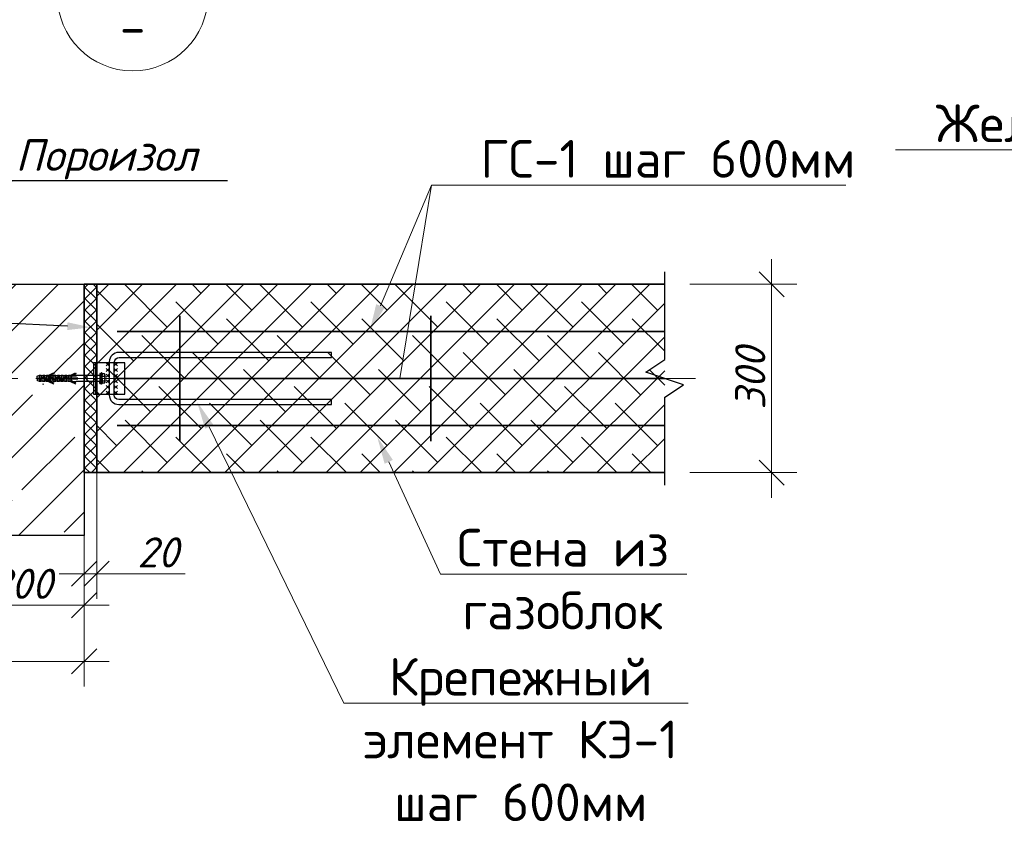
# Model space of a CAD drawing. Header units: millimetres. Extents: x 363306 to 7757304, y 1022887 to 1207196.
# Tile 264 of 656: x 1246856 to 1254702, y 1065422 to 1071903. Entities that reach past the tile are written whole.
import ezdxf
from ezdxf import colors
from ezdxf.entities.mleader import LeaderData, LeaderLine
from ezdxf.enums import TextEntityAlignment as Align
from ezdxf.math import Vec2, Vec3

# ---------------------------------------------------------------- set-up
doc = ezdxf.new("R2010")
doc.units = ezdxf.units.MM
doc.linetypes.add('ACAD_ISO10W100', pattern=[18, 12, -3, 0, -3])
for name, color, linetype, lineweight in [('.', 7, 'Continuous', 15), ('gazabulok 300', 32, 'Continuous', 30), ('Линия ОС', 22, 'ACAD_ISO10W100', 9)]:
    doc.layers.add(name, color=color, linetype=linetype, lineweight=lineweight)
for name, color, linetype in [('0 @ 100', 7, 'Continuous'), ('kcd_tx', 7, 'Continuous'), ('shtrixovka', 7, 'Continuous'), ('Штрих', 7, 'Continuous')]:
    doc.layers.add(name, color=color, linetype=linetype)
doc.styles.add('iso', font='isocpeur.TTF')
doc.styles.add('ISOCPEUR', font='isocpeur.TTF')
doc.styles.get("Standard").update_dxf_attribs({"font": 'isocpeui.ttf'})
doc.styles.add('ГОСТ 2.304', font='isocpeui.ttf')
doc.dimstyles.new('Санжар', dxfattribs={"dimtxt": 240, "dimasz": 200, "dimexe": 200, "dimexo": 200, "dimgap": 50, "dimtad": 1, "dimdec": 0, "dimtxsty": 'Standard', "dimblk": 'OBLIQUE', "dimcen": 2.5, "dimdle": 200, "dimclrd": 152, "dimclre": 152, "dimclrt": 152, "dimadec": 0, "dimazin": 0, "dimtfac": 1, "dimtdec": 0, "dimtmove": 0, "dimatfit": 3, "dimldrblk": 'OBLIQUE', "dimfxl": 0, "dimlwd": 0, "dimlwe": 0, "dimarcsym": 0})
pattern_1 = [(45, (205082.44, -764222.497), (-44.9012806, 44.9012806), []), (135, (205082.44, -764222.497), (-44.9012806, -44.9012806), [])]

# ---------------------------------------------------------------- blocks, each defined once
blk = doc.blocks.new('5454')
at = {"color": 1, "linetype": 'Continuous'}
for p, q in [((49287.6, 10309.1), (49291.6, 10310.6)), ((49291.6, 10306.1), (49291.6, 10310.6)), ((49291.6, 10310.6), (49294.2, 10310.6)), ((49294.2, 10310.6), (49294.2, 10306.1)), ((49294.2, 10310.6), (49294.3, 10310)), ((49296.3, 10310), (49294.3, 10310)), ((49295.9, 10310), (49297.4, 10310.6)), ((49297.4, 10310.6), (49297.4, 10307.2)), ((49297.4, 10310.6), (49300, 10310.6)), ((49300, 10307.2), (49300, 10310.6)), ((49300, 10310.6), (49300.1, 10310)), ((49302.1, 10310), (49300.1, 10310)), ((49301.7, 10310), (49303.2, 10310.6)), ((49303.2, 10305), (49303.2, 10310.6)), ((49303.2, 10310.6), (49305.8, 10310.6)), ((49304.4, 10309.9), (49314, 10314.4)), ((49304.4, 10309.9), (49305.8, 10309.9)), ((49314.5, 10313.2), (49305.8, 10309.2)), ((49305.8, 10308.8), (49305.8, 10309.9)), ((49308.7, 10309.2), (49309.5, 10310.6)), ((49309.5, 10310.6), (49311.6, 10310.6)), ((49311.6, 10310.6), (49311.7, 10309.4)), ((49311.7, 10309.4), (49314.8, 10310.6)), ((49314, 10314.4), (49314.5, 10313.2)), ((49314.8, 10310.6), (49315.3, 10310.6)), ((49315.3, 10310.6), (49315.3, 10309.2)), ((49315.3, 10310.6), (49317.4, 10310.6)), ((49317.4, 10305), (49317.4, 10310.6)), ((49317.4, 10310.6), (49317.5, 10310)), ((49319.5, 10310), (49317.5, 10310)), ((49319.1, 10310), (49320.6, 10310.6)), ((49320.6, 10310.6), (49320.6, 10307.2)), ((49320.6, 10310.6), (49323.2, 10310.6)), ((49323.2, 10307.2), (49323.2, 10310.6)), ((49323.2, 10310.6), (49323.3, 10310)), ((49325.3, 10310), (49323.3, 10310)), ((49324.9, 10310), (49326.4, 10310.6)), ((49326.4, 10305), (49326.4, 10310.6)), ((49326.4, 10310.6), (49329, 10310.6)), ((49329, 10307.6), (49329, 10310.6)), ((49329, 10310.6), (49329.1, 10310)), ((49331.1, 10310), (49329.1, 10310)), ((49330.7, 10310), (49332.2, 10310.6)), ((49332.2, 10310.6), (49332.2, 10307.2)), ((49332.2, 10310.6), (49334.8, 10310.6)), ((49334.8, 10310.6), (49334.8, 10307.6)), ((49334.8, 10310.6), (49334.9, 10310)), ((49336.9, 10310), (49334.9, 10310)), ((49336.5, 10310), (49338, 10310.6)), ((49338, 10306.2), (49338, 10310.6)), ((49338, 10310.6), (49340.6, 10310.6)), ((49339.2, 10309.9), (49348.8, 10314.4)), ((49339.2, 10309.9), (49340.6, 10309.9)), ((49349.3, 10313.2), (49340.6, 10309.2)), ((49340.6, 10309.9), (49340.6, 10308.8)), ((49343.5, 10309.2), (49344.3, 10310.6)), ((49344.3, 10310.6), (49350.1, 10310.6)), ((49348.8, 10314.4), (49349.3, 10313.2)), ((49350.1, 10310.6), (49386.9, 10310.6)), ((49350.1, 10310.6), (49350.1, 10309.2)), ((49367.6, 10300.6), (49367.6, 10310.6)), ((49387.8, 10313.4), (49387.6, 10311.5)), ((49387.6, 10311.5), (49387.6, 10299.7)), ((49388, 10313.6), (49389.8, 10313.6)), ((49389.8, 10310.6), (49389.8, 10313.9)), ((49389.8, 10297.6), (49389.8, 10313.6)), ((49389.8, 10310.6), (49389.8, 10300.6)), ((49390.3, 10314.4), (49390.7, 10314.4)), ((49390.7, 10314.4), (49390.3, 10314.4)), ((49391.2, 10309.1), (49391.2, 10313.9)), ((49391.2, 10313.6), (49391.2, 10313.9)), ((49391.2, 10313.1), (49391.2, 10310.6)), ((49395.2, 10313.1), (49391.7, 10313.1)), ((49395.7, 10311.5), (49395.7, 10299.7)), ((49287.1, 10306.1), (49294.3, 10306.1)), ((49287.1, 10305), (49287.1, 10306.1)), ((49287.1, 10305), (49295.4, 10305)), ((49287.6, 10306.1), (49287.6, 10309.1)), ((49287.6, 10305), (49287.6, 10302.1)), ((49291.6, 10300.6), (49287.6, 10302.1)), ((49291.6, 10305), (49291.6, 10300.6)), ((49294.2, 10300.6), (49291.6, 10300.6)), ((49294.2, 10300.6), (49294.2, 10305)), ((49294.3, 10301.2), (49294.2, 10300.6)), ((49294.3, 10306.1), (49294.3, 10309.2)), ((49294.3, 10307.2), (49301.2, 10307.2)), ((49294.3, 10302), (49294.3, 10305)), ((49294.3, 10302), (49294.3, 10301.2)), ((49296.3, 10301.2), (49294.3, 10301.2)), ((49295.4, 10306.1), (49300.1, 10306.1)), ((49295.4, 10305), (49295.4, 10306.1)), ((49297.4, 10300.6), (49295.9, 10301.2)), ((49297.4, 10300.6), (49297.4, 10306.1)), ((49300, 10300.6), (49297.4, 10300.6)), ((49300, 10306.1), (49300, 10300.6)), ((49300.1, 10301.2), (49300, 10300.6)), ((49300.1, 10307.2), (49300.1, 10309.2)), ((49300.1, 10302), (49300.1, 10306.1)), ((49300.1, 10303.9), (49307, 10303.9)), ((49300.1, 10302), (49300.1, 10301.2)), ((49302.1, 10301.2), (49300.1, 10301.2)), ((49301.2, 10305), (49301.2, 10307.2)), ((49301.2, 10305), (49305.9, 10305)), ((49303.2, 10300.6), (49301.7, 10301.2)), ((49303.2, 10303.9), (49303.2, 10300.6)), ((49305.8, 10300.6), (49303.2, 10300.6)), ((49305.8, 10305), (49305.8, 10308.8)), ((49305.8, 10308.8), (49305.9, 10308.8)), ((49305.8, 10302.4), (49305.8, 10303.9)), ((49305.9, 10302.4), (49305.8, 10302.4)), ((49305.8, 10300.6), (49305.8, 10302.4)), ((49314.5, 10298), (49305.8, 10302)), ((49305.8, 10300.6), (49314, 10296.8)), ((49305.9, 10308.8), (49308.4, 10308.8)), ((49305.9, 10305), (49305.9, 10308.8)), ((49305.9, 10307.2), (49312.8, 10307.2)), ((49305.9, 10302.4), (49305.9, 10303.9)), ((49308.4, 10302.4), (49305.9, 10302.4)), ((49307, 10306.1), (49311.7, 10306.1)), ((49307, 10303.9), (49307, 10306.1)), ((49308.4, 10308.8), (49308.7, 10309.2)), ((49309, 10301.4), (49308.4, 10302.4)), ((49309, 10309.2), (49308.7, 10309.2)), ((49309, 10307.2), (49309, 10309.2)), ((49311.6, 10309.2), (49309, 10309.2)), ((49309, 10301.4), (49309, 10306.1)), ((49309.5, 10300.6), (49309, 10301.4)), ((49309.5, 10300.6), (49311.6, 10300.6)), ((49311.7, 10309.2), (49311.6, 10309.2)), ((49311.6, 10307.2), (49311.6, 10309.2)), ((49311.6, 10300.6), (49311.6, 10306.1)), ((49311.6, 10300.6), (49311.7, 10301.8)), ((49311.7, 10307.2), (49311.7, 10309.2)), ((49314.8, 10309.2), (49311.7, 10309.2)), ((49311.7, 10301.8), (49311.7, 10306.1)), ((49311.7, 10303.9), (49318.6, 10303.9)), ((49311.7, 10301.8), (49314.8, 10300.6)), ((49312.8, 10305), (49312.8, 10307.2)), ((49312.8, 10305), (49317.5, 10305)), ((49314, 10296.8), (49314.5, 10298)), ((49314.8, 10305), (49314.8, 10309.2)), ((49315.3, 10309.2), (49314.8, 10309.2)), ((49314.8, 10300.6), (49314.8, 10303.9)), ((49314.8, 10300.6), (49315.3, 10300.6)), ((49317.4, 10300.6), (49315.3, 10300.6)), ((49317.4, 10303.9), (49317.4, 10300.6)), ((49317.5, 10301.2), (49317.4, 10300.6)), ((49317.5, 10305), (49317.5, 10309.2)), ((49317.5, 10307.2), (49324.4, 10307.2)), ((49317.5, 10302), (49317.5, 10303.9)), ((49317.5, 10301.2), (49317.5, 10302)), ((49319.5, 10301.2), (49317.5, 10301.2)), ((49318.6, 10306.1), (49323.3, 10306.1)), ((49318.6, 10303.9), (49318.6, 10306.1)), ((49320.6, 10300.6), (49319.1, 10301.2)), ((49320.6, 10300.6), (49320.6, 10306.1)), ((49323.2, 10300.6), (49320.6, 10300.6)), ((49323.2, 10306.1), (49323.2, 10300.6)), ((49323.3, 10301.2), (49323.2, 10300.6)), ((49323.3, 10307.2), (49323.3, 10309.2)), ((49323.3, 10302), (49323.3, 10306.1)), ((49323.3, 10303.9), (49330.2, 10303.9)), ((49323.3, 10303.9), (49330.2, 10303.9)), ((49323.3, 10301.2), (49323.3, 10302)), ((49325.3, 10301.2), (49323.3, 10301.2)), ((49324.4, 10305), (49324.4, 10307.2)), ((49324.4, 10305), (49329.1, 10305)), ((49326.4, 10300.6), (49324.9, 10301.2)), ((49326.4, 10303.9), (49326.4, 10300.6)), ((49329, 10300.6), (49326.4, 10300.6)), ((49329, 10307.6), (49329, 10305)), ((49329, 10303.9), (49329, 10300.6)), ((49329.1, 10301.2), (49329, 10300.6)), ((49329.1, 10305), (49329.1, 10309.2)), ((49336, 10307.2), (49329.1, 10307.2)), ((49329.1, 10302), (49329.1, 10303.9)), ((49329.1, 10301.2), (49329.1, 10302)), ((49331.1, 10301.2), (49329.1, 10301.2)), ((49334.9, 10306.1), (49330.2, 10306.1)), ((49330.2, 10303.9), (49330.2, 10306.1)), ((49332.2, 10300.6), (49330.7, 10301.2)), ((49332.2, 10300.6), (49332.2, 10306.1)), ((49334.8, 10300.6), (49332.2, 10300.6)), ((49334.9, 10307.6), (49334.8, 10307.6)), ((49334.8, 10306.1), (49334.8, 10305)), ((49334.8, 10300.6), (49334.8, 10305)), ((49334.9, 10301.2), (49334.8, 10300.6)), ((49334.9, 10307.6), (49334.9, 10309.2)), ((49334.9, 10302), (49334.9, 10306.1)), ((49334.9, 10305), (49352.6, 10305)), ((49334.9, 10301.2), (49334.9, 10302)), ((49336.9, 10301.2), (49334.9, 10301.2)), ((49336, 10306.1), (49336, 10307.2)), ((49352.6, 10306.1), (49336, 10306.1)), ((49338, 10300.6), (49336.5, 10301.2)), ((49338, 10305), (49338, 10300.6)), ((49340.6, 10300.6), (49338, 10300.6)), ((49340.6, 10308.8), (49343.2, 10308.8)), ((49343.2, 10302.4), (49340.6, 10302.4)), ((49340.6, 10302.4), (49340.6, 10300.6)), ((49349.3, 10298), (49340.6, 10302)), ((49340.6, 10300.6), (49348.8, 10296.8)), ((49343.2, 10308.8), (49343.5, 10309.2)), ((49344.3, 10300.6), (49343.2, 10302.4)), ((49350.1, 10309.2), (49343.5, 10309.2)), ((49344.3, 10300.6), (49350.1, 10300.6)), ((49348.8, 10296.8), (49349.3, 10298)), ((49386.9, 10300.6), (49350.1, 10300.6)), ((49352.6, 10305), (49352.6, 10306.1)), ((49387.8, 10297.8), (49387.6, 10299.7)), ((49388, 10297.6), (49389.8, 10297.6)), ((49389.8, 10300.6), (49389.8, 10297.3)), ((49390.7, 10296.8), (49390.3, 10296.8)), ((49391.2, 10309.4), (49395.2, 10309.4)), ((49391.2, 10305.6), (49391.2, 10309.1)), ((49391.2, 10305.6), (49391.2, 10297.6)), ((49391.2, 10301.8), (49395.1, 10301.8)), ((49391.2, 10297.3), (49391.2, 10297.6)), ((49395.2, 10298.1), (49391.7, 10298.1)), ((49395.2, 10309.5), (49395.2, 10309.3)), ((49395.7, 10309.4), (49395.7, 10309.4))]:
    blk.add_line(p, q, dxfattribs=at)
at = {"color": 1}
blk.add_line((49287.1, 10305.6), (49287.2, 10305.6), dxfattribs=at)
at = {"color": 1, "linetype": 'Continuous'}
for centre, radius, start, end in [((48705.9, 10260.3), 590.5, 4.7499, 4.8273), ((49445.4, 9939), 399.8, 111.8924, 112.1957), ((48711.7, 10260.3), 590.5, 4.7499, 4.8273), ((49451.2, 9939), 399.8, 111.8924, 112.1957), ((48718, 10259.4), 601.6, 4.7507, 4.8262), ((49467.8, 9941.1), 397.6, 111.8931, 112.1965), ((48723.8, 10259.4), 601.6, 4.7507, 4.8262), ((49473.6, 9941.1), 397.6, 111.8931, 112.1965), ((48729.6, 10259.4), 601.6, 4.7507, 4.8262), ((49479.4, 9941.1), 397.6, 111.8931, 112.1965), ((48735.4, 10259.4), 601.6, 4.7507, 4.8262), ((49485.2, 9941.1), 397.6, 111.8931, 112.1965), ((49386.7, 10311.5), 0.932, 280.1141, 356.6332), ((49388, 10313.4), 0.2, 90, 175), ((49390.3, 10313.9), 0.5, 90, 180), ((49390.7, 10313.9), 0.5, 0, 90), ((49391.7, 10313.6), 0.5, 180, 270), ((49389, 10312.1), 6.74, 335.8555, 354.3516), ((49388.9, 10310.4), 6.83, 8.923, 22.9185), ((49444.3, 10669.6), 397, 247.8032, 248.1087), ((49450.1, 10669.6), 397, 247.8032, 248.1087), ((49467.5, 10669.5), 396.9, 247.8032, 248.1087), ((49473.3, 10669.5), 396.9, 247.8032, 248.1087), ((49479.1, 10669.5), 396.9, 247.8032, 248.1087), ((49484.9, 10669.5), 396.9, 247.8032, 248.1087), ((49386.7, 10299.6), 0.98, 5.2324, 76.3625), ((49388, 10297.8), 0.2, 185, 270), ((49390.3, 10297.3), 0.5, 180, 270), ((49390.7, 10297.3), 0.5, 270, 0), ((49391.7, 10297.6), 0.5, 90, 180), ((49389, 10306.6), 6.74, 5.6484, 24.1445), ((49389, 10304.6), 6.74, 335.8555, 354.3516), ((49389, 10299.1), 6.74, 5.6484, 24.1445), ((49388.9, 10300.8), 6.83, 337.0815, 351.077), ((49388.9, 10310.4), 6.83, 350.8089, 351.077)]:
    blk.add_arc(centre, radius, start, end, dxfattribs=at)
blk = doc.blocks.new('_Oblique')
at = {"color": 0, "linetype": 'ByBlock', "lineweight": -2}
blk.add_line((-0.5, -0.5), (0.5, 0.5), dxfattribs=at)
blk = doc.blocks.new('*D970')
at = {"layer": 'Defpoints', "color": 0, "lineweight": 25, "transparency": 16777216}
for p in [(1245370, 1068045.5), (1247370, 1068045.5), (1247370, 1066791.9)]:
    blk.add_point(p, dxfattribs=at)
at = {"layer": 'kcd_tx', "lineweight": 0, "transparency": 16777216}
for p, q in [((1245370, 1067845.5), (1245370, 1066591.9)), ((1247370, 1067845.5), (1247370, 1066591.9)), ((1245170, 1066791.9), (1247570, 1066791.9))]:
    blk.add_line(p, q, dxfattribs=at)
at = {"layer": 'kcd_tx', "lineweight": 0, "transparency": 16777216, "xscale": 200, "yscale": 200, "zscale": 200, "rotation": 180}
blk.add_blockref('_Oblique', (1245370, 1066791.9), dxfattribs=at)
at = {"layer": 'kcd_tx', "lineweight": 0, "transparency": 16777216, "xscale": 200, "yscale": 200, "zscale": 200}
blk.add_blockref('_Oblique', (1247370, 1066791.9), dxfattribs=at)
at = {"layer": 'kcd_tx', "lineweight": 30, "transparency": 16777216, "insert": (1246370, 1066961.9), "char_height": 240, "attachment_point": 5, "bg_fill": 3, "box_fill_scale": 1.1, "bg_fill_color": 256, "bg_fill_true_color": 13158600, "bg_fill_transparency": 0}
blk.add_mtext('400', dxfattribs=at)
blk = doc.blocks.new('*D1032')
at = {"layer": 'Defpoints', "color": 0, "lineweight": 25, "transparency": 16777216}
for p in [(1251996.2, 1069795.5), (1252847.7, 1069795.5), (1251996.2, 1068295.5)]:
    blk.add_point(p, dxfattribs=at)
at = {"layer": 'kcd_tx', "lineweight": 0, "transparency": 16777216}
for p, q in [((1252847.7, 1068095.5), (1252847.7, 1069995.5)), ((1252196.2, 1069795.5), (1253047.7, 1069795.5)), ((1252196.2, 1068295.5), (1253047.7, 1068295.5))]:
    blk.add_line(p, q, dxfattribs=at)
at = {"layer": 'kcd_tx', "lineweight": 0, "transparency": 16777216, "xscale": 200, "yscale": 200, "zscale": 200}
for p, rotation in [((1252847.7, 1069795.5), 90), ((1252847.7, 1068295.5), 270)]:
    blk.add_blockref('_Oblique', p, dxfattribs=dict(at, rotation=rotation))
at = {"layer": 'kcd_tx', "lineweight": 30, "transparency": 16777216, "insert": (1252677.7, 1069045.5), "char_height": 240, "attachment_point": 5, "rotation": 90, "bg_fill": 3, "box_fill_scale": 1.1, "bg_fill_color": 256, "bg_fill_true_color": 13158600, "bg_fill_transparency": 0}
blk.add_mtext('300', dxfattribs=at)
blk = doc.blocks.new('*D1034')
at = {"layer": 'Defpoints', "color": 0, "lineweight": 25, "transparency": 16777216}
for p in [(1246370, 1067795.5), (1247370, 1067795.5), (1247370, 1067240)]:
    blk.add_point(p, dxfattribs=at)
at = {"layer": 'kcd_tx', "lineweight": 0, "transparency": 16777216}
for p, q in [((1246370, 1067595.5), (1246370, 1067040)), ((1247370, 1067595.5), (1247370, 1067040)), ((1246170, 1067240), (1247570, 1067240))]:
    blk.add_line(p, q, dxfattribs=at)
at = {"layer": 'kcd_tx', "lineweight": 0, "transparency": 16777216, "xscale": 200, "yscale": 200, "zscale": 200, "rotation": 180}
blk.add_blockref('_Oblique', (1246370, 1067240), dxfattribs=at)
at = {"layer": 'kcd_tx', "lineweight": 0, "transparency": 16777216, "xscale": 200, "yscale": 200, "zscale": 200}
blk.add_blockref('_Oblique', (1247370, 1067240), dxfattribs=at)
at = {"layer": 'kcd_tx', "lineweight": 30, "transparency": 16777216, "insert": (1246870, 1067410), "char_height": 240, "attachment_point": 5, "bg_fill": 3, "box_fill_scale": 1.1, "bg_fill_color": 256, "bg_fill_true_color": 13158600, "bg_fill_transparency": 0}
blk.add_mtext('200', dxfattribs=at)
blk = doc.blocks.new('*D971')
at = {"layer": 'Defpoints', "color": 0, "lineweight": 25, "transparency": 16777216}
for p in [(1247470, 1068545.5), (1247370, 1068045.5), (1247470, 1067490)]:
    blk.add_point(p, dxfattribs=at)
at = {"layer": 'kcd_tx', "lineweight": 0, "transparency": 16777216}
for p, q in [((1247470, 1068345.5), (1247470, 1067290)), ((1247370, 1067845.5), (1247370, 1067290)), ((1247170, 1067490), (1247670, 1067490)), ((1248175.1, 1067490), (1247470, 1067490))]:
    blk.add_line(p, q, dxfattribs=at)
at = {"layer": 'kcd_tx', "lineweight": 0, "transparency": 16777216, "xscale": 200, "yscale": 200, "zscale": 200, "rotation": 180}
blk.add_blockref('_Oblique', (1247370, 1067490), dxfattribs=at)
at = {"layer": 'kcd_tx', "lineweight": 0, "transparency": 16777216, "xscale": 200, "yscale": 200, "zscale": 200}
blk.add_blockref('_Oblique', (1247470, 1067490), dxfattribs=at)
at = {"layer": 'kcd_tx', "lineweight": 30, "transparency": 16777216, "insert": (1247957.2, 1067660), "char_height": 240, "attachment_point": 5, "bg_fill": 3, "box_fill_scale": 1.1, "bg_fill_color": 256, "bg_fill_true_color": 13158600, "bg_fill_transparency": 0}
blk.add_mtext('20', dxfattribs=at)

msp = doc.modelspace()

# ---------------------------------------------------------------- hatches: boundary and pattern name
at = {"layer": '.', "lineweight": 0}
h = msp.add_hatch(dxfattribs=at)
h.set_pattern_fill('ANSI37', color=256, scale=20)
h.set_pattern_definition(pattern_1)
h.paths.add_polyline_path([(1247369.975, 1068295.515), (1247469.975, 1068295.515), (1247469.975, 1069795.515), (1247369.975, 1069795.515)])
h = msp.add_hatch(dxfattribs=at)
h.set_pattern_fill('ANSI37', color=256, scale=20)
h.set_pattern_definition(pattern_1)
h.paths.add_polyline_path([(1247369.975, 1068295.515), (1247469.975, 1068295.515), (1247469.975, 1069795.515), (1247369.975, 1069795.515)])
at = {"layer": 'shtrixovka', "lineweight": 9, "ltscale": 1.5, "true_color": 0xae4f24}
h = msp.add_hatch(dxfattribs=at)
h.set_pattern_fill('ANSI38', color=34, scale=60)
h.set_pattern_definition([(45, (57385.04, -127120.42), (-134.703842, 134.703842), []), (135, (57385.04, -127120.42), (-404.111525, 134.703842), [476.25, -285.75])])
h.paths.add_polyline_path([(1251996.229, 1068295.515), (1251996.229, 1069795.515), (1247469.975, 1069795.515), (1247469.975, 1068295.515)])

# ---------------------------------------------------------------- linework, layer by layer
at = {"color": 146, "lineweight": 30}
for p, q in [((1247444.975, 1069170.515), (1247444.975, 1068920.515)), ((1247694.975, 1069170.515), (1247444.975, 1069170.515)), ((1247459.975, 1069170.515), (1247459.975, 1068920.515)), ((1247694.975, 1068920.515), (1247694.975, 1069170.515)), ((1247444.975, 1068920.515), (1247694.975, 1068920.515))]:
    msp.add_line(p, q, dxfattribs=at)
at = {"lineweight": 9}
for p, q in [((1247569.975, 1069170.515), (1247544.975, 1069145.515)), ((1247569.975, 1069145.515), (1247544.975, 1069170.515)), ((1247569.975, 1069125.515), (1247544.975, 1069100.515)), ((1247569.975, 1069100.515), (1247544.975, 1069125.515)), ((1247609.975, 1069170.515), (1247634.975, 1069145.515)), ((1247609.975, 1069145.515), (1247634.975, 1069170.515)), ((1247609.975, 1069125.515), (1247634.975, 1069100.515)), ((1247609.975, 1069100.515), (1247634.975, 1069125.515)), ((1247569.975, 1069080.515), (1247544.975, 1069055.515)), ((1247569.975, 1069055.515), (1247544.975, 1069080.515)), ((1247569.975, 1069035.515), (1247544.975, 1069010.515)), ((1247569.975, 1069010.515), (1247544.975, 1069035.515)), ((1247609.975, 1069080.515), (1247634.975, 1069055.515)), ((1247609.975, 1069055.515), (1247634.975, 1069080.515)), ((1247609.975, 1069035.515), (1247634.975, 1069010.515)), ((1247609.975, 1069010.515), (1247634.975, 1069035.515)), ((1247569.975, 1068990.515), (1247544.975, 1068965.515)), ((1247569.975, 1068965.515), (1247544.975, 1068990.515)), ((1247569.975, 1068945.515), (1247544.975, 1068920.515)), ((1247569.975, 1068920.515), (1247544.975, 1068945.515)), ((1247609.975, 1068990.515), (1247634.975, 1068965.515)), ((1247609.975, 1068965.515), (1247634.975, 1068990.515)), ((1247609.975, 1068945.515), (1247634.975, 1068920.515)), ((1247609.975, 1068920.515), (1247634.975, 1068945.515))]:
    msp.add_line(p, q, dxfattribs=at)
msp.add_lwpolyline([(1251996.229, 1068195.515), (1251996.229, 1068895.515), (1252146.229, 1068995.515), (1251846.229, 1069095.515), (1251996.229, 1069195.515), (1251996.229, 1069895.515)])
at = {"color": 219, "lineweight": 35, "true_color": 0x642165}
msp.add_lwpolyline([(1247369.975, 1069795.515), (1247469.975, 1069795.515), (1247469.975, 1068295.515), (1247369.975, 1068295.515)], close=True, dxfattribs=at)
msp.add_lwpolyline([(1247369.975, 1069795.515), (1247469.975, 1069795.515), (1247469.975, 1068295.515), (1247369.975, 1068295.515)], close=True, dxfattribs=at)
at = {"color": 96, "lineweight": 35, "ltscale": 10}
for points in [[(1248131.966, 1069545.515), (1248131.966, 1068545.515)], [(1250131.966, 1069545.515), (1250131.966, 1068545.515)], [(1247631.966, 1069420.515), (1251996.229, 1069420.515)], [(1247631.966, 1069045.515), (1251996.229, 1069045.515)], [(1247631.966, 1068670.515), (1251996.229, 1068670.515)]]:
    msp.add_lwpolyline(points, dxfattribs=at)
at = {"color": 5}
msp.add_lwpolyline([(1249339.975, 1068878.015), (1247644.975, 1068878.015, -0.41421356), (1247609.975, 1068913.015), (1247609.975, 1069173.015, -0.41421356), (1247649.975, 1069213.015), (1249339.975, 1069213.015), (1249339.975, 1069253.015), (1247644.975, 1069253.015, 0.41421356), (1247569.975, 1069178.015), (1247569.975, 1068913.015, 0.41421356), (1247644.975, 1068838.015), (1249339.975, 1068838.015), (1249339.975, 1068878.015)], format="xyb", dxfattribs=at)
at = {"lineweight": 9}
msp.add_circle((1247756.351, 1072095.454), 600, dxfattribs=at)
at = {"layer": 'gazabulok 300', "color": 22, "lineweight": 35, "ltscale": 12}
for points in [[(1247469.975, 1068295.515), (1247469.975, 1069795.515), (1251996.229, 1069795.515)], [(1247469.975, 1068295.515), (1251996.229, 1068295.515)]]:
    msp.add_lwpolyline(points, dxfattribs=at)

# ---------------------------------------------------------------- block references
at = {"xscale": 5, "yscale": 5, "zscale": 5}
msp.add_blockref('5454', (1000556.78, 1017517.526), dxfattribs=at)

# ---------------------------------------------------------------- texts
at = {"lineweight": 9, "style": 'iso'}
msp.add_text('-', height=300, dxfattribs=at).set_placement((1247756.351, 1071995.454), align=Align.TOP_CENTER)
at = {"lineweight": 9, "char_height": 300, "width": 5098.88054, "attachment_point": 1, "style": 'iso'}
for insert in [(1225906.271, 1069347.902), (1135366.415, 1069084.434)]:
    msp.add_mtext('\\pi342.876;{\\LГоризонтальная} \\P\\pi840.831;сетка ГС-2', dxfattribs=dict(at, insert=insert))
at = {"layer": '0 @ 100', "color": 7, "insert": (761996.908, 1075986.433), "char_height": 318.940213, "width": 19697.5359, "attachment_point": 4, "style": 'ГОСТ 2.304'}
msp.add_mtext('\\pi5457.36288;{\\fISOCPEUR|b1|i1|c204|p34;Характеристика участка строительства:\\P\\pi0;\\P}Расчетная зимняя температура воздух 15 °С.\\PСкоростной напор ветра   - 38кг/м2.\\PВес снегового покрова    - 50кг/м2.\\PКлассификация зданий по функциональной пожарной опасности - Ф 4.1 \\PКоэффициент надежности по назначению - 0.95\\P\\P^IПроектом разработано подъёмник для мало мобильных граждан населения грузоподъемностью 250 кг. скоростью 0,25 см/с. Двери шахт подъёмника противопожарные с пределом огнестойкости El 30. Подъёмники оборудованы кабинами габаритами 1500х1500 мм, ширина дверей кабины обеспечивает проезд инвалидной коляски. Для экстренных случаев подъёмник оснащен дополнительным аккумулятором и механическим спуском для безопасного спуска пассажира в нулевую отметку. Так же в дверях подъёмника установлены замки датчики которые открываются с ключевыми картами, чтобы открыть двери подъёмника.\\P^IС внешней и внутренней стороны наружных стен предусмотрено обшивка из аквапанелей толщиной 12,5мм с утеплением из минераловатной ваты на кварцевой основе, А =0,040 Вт/мС, толщиной 100мм. (по теплотехническому расчету). Наружная отделка из органическое стекло.\\P^IПодрядчик обязан предоставить заказчику сертификаты соответствия и пожарной безопасности на фасадную систему и все применяемые в данной системе материалы и изделия.\\PКонструкции, изделия и материалы применены по действующим стандартам, ТУ, сертификатам. На путях эвакуации используются отделочные материалы, соответствующие требованиям п. 5.25 ШНК 2.01.02-04.\\PОтделка стен с внутренней стороны окраска водоэмульсионными красками светлых тонов. Во внутренней и наружной отделке использованы современные отделочные материалы используемые на территории Республики Узбекистан.\\P^IКрыша - скатная из металлических профилированных листов с полимерными покрытиями с обеих сторон толщ.0,55мм по металлическим конструкциям.\\P^IПо периметру наружных стен устраивается бетонная отмостка. Бетон кл.В 7,5 шириной 1000 мм, толщиной 50 мм по гравийному основанию толщиной 100 мм -150 мм.\\P^IВсе строительно-монтажные работы вести согласно указаний соответствующих строительных норм и проекта производства работ (П.П.Р.) на основании ШНК 3.01.01 - 03 и КМК 3.01.02 - 00.', dxfattribs=at)

# ---------------------------------------------------------------- leaders
at = {"color": 251, "lineweight": 9}
ml = msp.add_multileader_mtext('Standard', dxfattribs=at)
ml.set_content('Железабетонная\\P колонна', color=251, style='iso')
ml.set_leader_properties(color=256, lineweight=0)
ml.build(insert=Vec2(0, 0))
ml.multileader.update_dxf_attribs({"text_left_attachment_type": 6, "text_right_attachment_type": 6, "dogleg_length": 200, "arrow_head_size": 220})
ctx = ml.context
ctx.base_point, ctx.char_height, ctx.arrow_head_size, ctx.plane_origin = Vec3(1254208.65, 1070867.717), 300, 220, Vec3(1259226.846, 1070379.658)
ctx.left_attachment, ctx.right_attachment, ctx.text_align_type = 6, 6, 1
notes = []
notes.append((ctx, [(0, (1, 1, 0), (1257487.65, 1070867.717), (-1, 0), 200, [(0, [(1258373.495, 1069697.196)], 0, [])])]))
ctx.mtext.insert, ctx.mtext.alignment, ctx.mtext.flow_direction = Vec3(1255670.082, 1071227.717), 2, 5
ml = msp.add_multileader_mtext('Standard')
ml.set_content('{\\fISOCPEUR|b0|i1|c204|p34;Пороизол}', color=256, style='ISOCPEUR')
ml.set_leader_properties()
ml.build(insert=Vec2(0, 0))
ml.multileader.update_dxf_attribs({"text_left_attachment_type": 6, "text_right_attachment_type": 6, "dogleg_length": 0.208, "arrow_head_size": 188.682, "scale": 100})
ctx = ml.context
ctx.base_point, ctx.scale, ctx.char_height, ctx.arrow_head_size, ctx.landing_gap_size, ctx.plane_origin = Vec3(1246816.866, 1070623.254), 100, 251.57628, 188.682, 0, Vec3(1251079.29, 1067573.302)
ctx.left_attachment, ctx.right_attachment, ctx.text_align_type = 6, 6, 1
notes.append((ctx, [(1, (1, 1, 0), (1246795.916, 1070623.254), (1, 0), 20.95, [(1, [(1247424.355, 1069452.509), (1245316.49, 1069557.49)], 0, [])])]))
ctx.mtext.insert, ctx.mtext.alignment, ctx.mtext.flow_direction = Vec3(1247546.723, 1070950.303), 2, 5
for ctx, leaders in notes:
    for number, flags, end, landing, length, lines in leaders:
        leader = LeaderData()
        leader.index, (leader.has_last_leader_line, leader.has_dogleg_vector, leader.attachment_direction) = number, flags
        leader.last_leader_point, leader.dogleg_vector, leader.dogleg_length = Vec3(end), Vec3(landing), length
        for number, points, colour, breaks in lines:
            line = LeaderLine()
            line.index, line.vertices, line.color, line.breaks = number, Vec3.list(points), colors.encode_raw_color(colour), breaks
            leader.lines.append(line)
        ctx.leaders.append(leader)

# ---------------------------------------------------------------- next in the draw order: dimensions: what is measured, and where the dimension line sits
at = {"layer": 'kcd_tx', "color": 18, "lineweight": 30, "true_color": 0x000000}
dim = msp.add_linear_dim(base=(1252847.697, 1069795.515), p1=(1251996.229, 1068295.515), p2=(1251996.229, 1069795.515), angle=90, dimstyle='Санжар', override={"dimlfac": 0.2, "dimclrd": 256, "dimclre": 256, "dimclrt": 256, "dimtmove": 1, "dimfxl": 0.18, "dimtfill": 1, "dimarcsym": 2}, dxfattribs=at)
dim.commit()
dim.dimension.update_dxf_attribs({"geometry": '*D1032', "text_midpoint": (1252677.697, 1069045.515)})
dim = msp.add_linear_dim(base=(1247369.975, 1066791.894), p1=(1245369.975, 1068045.515), p2=(1247369.975, 1068045.515), dimstyle='Санжар', override={"dimlfac": 0.2, "dimclrd": 256, "dimclre": 256, "dimclrt": 256, "dimtmove": 1, "dimfxl": 0.18, "dimtfill": 1, "dimarcsym": 2}, dxfattribs=at)
dim.commit()
dim.dimension.update_dxf_attribs({"geometry": '*D970', "text_midpoint": (1246369.975, 1066961.894)})

# ---------------------------------------------------------------- next in the draw order: hatches: boundary and pattern name
at = {"layer": 'Штрих', "lineweight": 9, "ltscale": 100}
h = msp.add_hatch(dxfattribs=at)
h.set_pattern_fill('ANSI35', color=252, scale=75, style=0)
h.set_pattern_definition([(45, (199046.03, -724918.73), (-336.7596, 336.7596), []), (45, (199382.8, -724918.73), (-336.7596, 336.7596), [595.3125, -119.0625, 0, -119.0625])])
h.paths.add_polyline_path([(1247369.975, 1067795.515), (1247369.975, 1069795.515), (1245369.975, 1069795.515), (1245369.975, 1067795.515)])

# ---------------------------------------------------------------- next in the draw order: linework, layer by layer
at = {"color": 18, "lineweight": 30, "true_color": 0x000000}
msp.add_lwpolyline([(1245369.975, 1069795.515), (1247369.975, 1069795.515), (1247369.975, 1067795.515), (1245369.975, 1067795.515)], close=True, dxfattribs=at)
at = {"layer": 'Линия ОС', "color": 244, "linetype": 'ACAD_ISO10W100', "lineweight": 9, "ltscale": 50, "true_color": 0x991b1e}
msp.add_line((1252241.622, 1069045.515), (1239703.319, 1069045.515), dxfattribs=at)

# ---------------------------------------------------------------- next in the draw order: leaders
at = {"color": 251, "lineweight": 9}
ml = msp.add_multileader_mtext('Standard', dxfattribs=at)
ml.set_content(' ГС-1 шаг 600мм', color=251, style='iso')
ml.set_leader_properties(color=256, lineweight=0)
ml.build(insert=Vec2(0, 0))
ml.multileader.update_dxf_attribs({"text_left_attachment_type": 6, "text_right_attachment_type": 6, "dogleg_length": 200, "arrow_head_size": 220})
ctx = ml.context
ctx.base_point, ctx.char_height, ctx.arrow_head_size, ctx.plane_origin = Vec3(1250250.686, 1070584.8), 300, 220, Vec3(1249569.702, 1069545.515)
ctx.left_attachment, ctx.right_attachment, ctx.text_align_type = 6, 6, 1
notes = []
notes.append((ctx, [(0, (1, 1, 0), (1250137.876, 1070584.8), (1, 0), 112.81, [(1, [(1249644.702, 1069420.515), (1250137.876, 1070584.8), (1249884.273, 1069045.515)], 0, [])])]))
ctx.mtext.insert, ctx.mtext.alignment, ctx.mtext.flow_direction = Vec3(1251926.209, 1070944.8), 2, 5
ml = msp.add_multileader_mtext('Standard', dxfattribs=at)
ml.set_content('Крепежный \\Pэлемент КЭ-1\\Pшаг 600мм', color=251, style='iso')
ml.set_leader_properties(color=256, lineweight=0)
ml.build(insert=Vec2(0, 0))
ml.multileader.update_dxf_attribs({"text_left_attachment_type": 6, "text_right_attachment_type": 6, "dogleg_length": 200, "arrow_head_size": 220})
ctx = ml.context
ctx.base_point, ctx.char_height, ctx.arrow_head_size, ctx.plane_origin = Vec3(1249506.039, 1066459.693), 300, 220, Vec3(1248433.995, 1069234.853)
ctx.left_attachment, ctx.right_attachment, ctx.text_align_type = 6, 6, 1
notes.append((ctx, [(0, (1, 1, 0), (1249438.227, 1066459.693), (1, 0), 67.812, [(0, [(1248269.949, 1068858.966)], 0, [])])]))
ctx.mtext.insert, ctx.mtext.alignment, ctx.mtext.flow_direction = Vec3(1250848.266, 1066819.693), 2, 5
ml = msp.add_multileader_mtext('Standard', dxfattribs=at)
ml.set_content('Стена из\\Pгазоблок', color=251, style='iso')
ml.set_leader_properties(color=256, lineweight=0)
ml.build(insert=Vec2(0, 0))
ml.multileader.update_dxf_attribs({"text_left_attachment_type": 6, "text_right_attachment_type": 6, "dogleg_length": 200, "arrow_head_size": 220})
ctx = ml.context
ctx.base_point, ctx.char_height, ctx.arrow_head_size, ctx.plane_origin = Vec3(1250309.955, 1067487.255), 300, 220, Vec3(1250016.014, 1068456.118)
ctx.left_attachment, ctx.right_attachment, ctx.text_align_type = 6, 6, 1
notes.append((ctx, [(0, (1, 1, 0), (1250208.643, 1067487.255), (1, 0), 101.313, [(0, [(1249704.968, 1068581.118)], 0, [])])]))
ctx.mtext.insert, ctx.mtext.alignment, ctx.mtext.flow_direction = Vec3(1251185.478, 1067847.255), 2, 5
for ctx, leaders in notes:
    for number, flags, end, landing, length, lines in leaders:
        leader = LeaderData()
        leader.index, (leader.has_last_leader_line, leader.has_dogleg_vector, leader.attachment_direction) = number, flags
        leader.last_leader_point, leader.dogleg_vector, leader.dogleg_length = Vec3(end), Vec3(landing), length
        for number, points, colour, breaks in lines:
            line = LeaderLine()
            line.index, line.vertices, line.color, line.breaks = number, Vec3.list(points), colors.encode_raw_color(colour), breaks
            leader.lines.append(line)
        ctx.leaders.append(leader)

# ---------------------------------------------------------------- next in the draw order: dimensions: what is measured, and where the dimension line sits
at = {"layer": 'kcd_tx', "color": 18, "lineweight": 30, "true_color": 0x000000}
dim = msp.add_linear_dim(base=(1247369.975, 1067239.988), p1=(1246369.975, 1067795.515), p2=(1247369.975, 1067795.515), dimstyle='Санжар', override={"dimlfac": 0.2, "dimclrd": 256, "dimclre": 256, "dimclrt": 256, "dimtmove": 1, "dimfxl": 0.18, "dimtfill": 1, "dimarcsym": 2}, dxfattribs=at)
dim.commit()
dim.dimension.update_dxf_attribs({"geometry": '*D1034', "text_midpoint": (1246869.975, 1067409.988)})

# ---------------------------------------------------------------- next in the draw order: dimensions: what is measured, and where the dimension line sits
dim = msp.add_linear_dim(base=(1247469.975, 1067489.988), p1=(1247369.975, 1068045.515), p2=(1247469.975, 1068545.515), dimstyle='Санжар', override={"dimlfac": 0.2, "dimclrd": 256, "dimclre": 256, "dimclrt": 256, "dimtmove": 1, "dimfxl": 0.18, "dimtfill": 1, "dimarcsym": 2}, dxfattribs=at)
dim.commit()
dim.dimension.update_dxf_attribs({"geometry": '*D971', "text_midpoint": (1247957.16, 1067451.791), "dimtype": 160})

doc.saveas('drawing.dxf')
